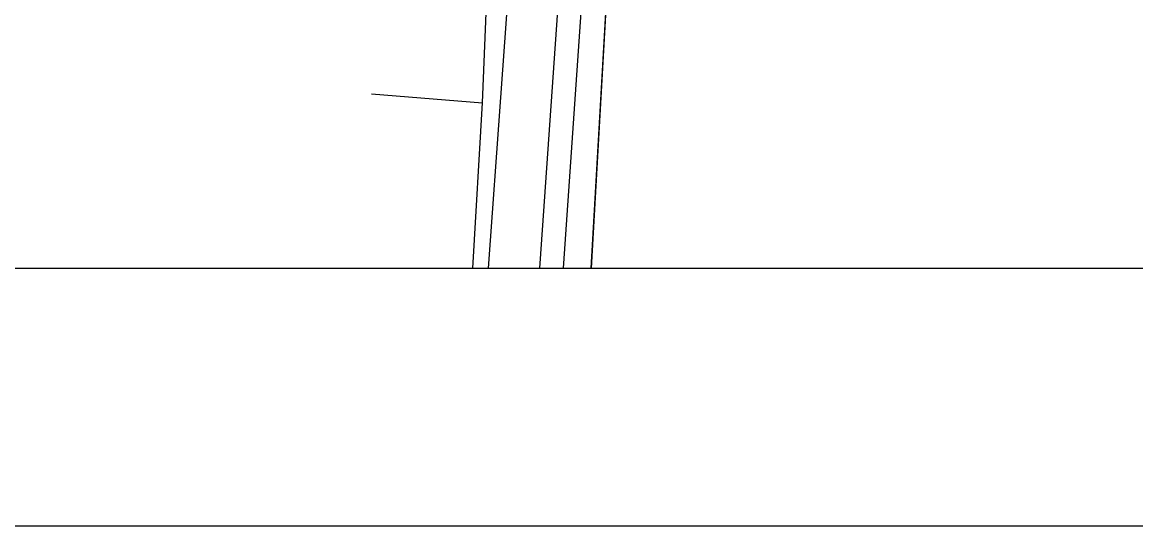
# Model space of a CAD drawing. Extents: x 208586767.6 to 208586821.4, y -134301046.9 to -134301022.9.
# Drawn here: x 208586780.235 to 208586780.6676, y -134301030.9407 to -134301030.7452 of the extents above; entities that cross this region are included whole.
import ezdxf

# ---------------------------------------------------------------- set-up
doc = ezdxf.new("R2010")
doc.units = 0
for name, color, linetype in [('GM_X_City_Street', 7, 'Continuous'), ('GM_X_Corporation', 7, 'Continuous'), ('GM_X_State_Route', 7, 'Continuous'), ('SH_Data', 7, 'Continuous')]:
    doc.layers.add(name, color=color, linetype=linetype)

msp = doc.modelspace()

# ---------------------------------------------------------------- linework, layer by layer
at = {"layer": 'GM_X_City_Street'}
for p in [(208586780.37069, -134301030.77298), (208586780.41013, -134301030.84072)]:
    msp.add_line(p, (208586780.41388, -134301030.77652), dxfattribs=at)
msp.add_lwpolyline([(208586780.41388, -134301030.77652), (208586780.41688, -134301030.70348), (208586780.41436, -134301030.69616), (208586780.40841, -134301030.68631)], dxfattribs=at)
at = {"layer": 'GM_X_Corporation'}
for points in [[(208586778.02826, -134301026.87222), (208586778.02826, -134301030.84072), (208586780.45606, -134301030.84072), (208586780.46226, -134301030.73232), (208586780.4715, -134301030.56429), (208586780.4725, -134301030.5433), (208586780.47482, -134301030.49456), (208586780.47836, -134301030.43953), (208586780.48165, -134301030.41091), (208586780.49647, -134301030.208), (208586780.51007, -134301029.93716), (208586780.52674, -134301029.60513), (208586780.54433, -134301029.31871), (208586780.54744, -134301029.28003), (208586780.55021, -134301029.2296), (208586780.55566, -134301029.13188), (208586780.5628, -134301029.05207), (208586780.56784, -134301028.98117), (208586780.57226, -134301028.915), (208586780.57856, -134301028.81386), (208586780.60576, -134301028.40742)], [(208586780.60576, -134301028.40742), (208586780.57856, -134301028.81386), (208586780.57226, -134301028.915), (208586780.56784, -134301028.98117), (208586780.5628, -134301029.05207), (208586780.55566, -134301029.13188), (208586780.55021, -134301029.2296), (208586780.54744, -134301029.28003), (208586780.54433, -134301029.31871), (208586780.52674, -134301029.60513), (208586780.51007, -134301029.93716), (208586780.49647, -134301030.208), (208586780.48165, -134301030.41091), (208586780.47836, -134301030.43953), (208586780.47482, -134301030.49456), (208586780.4725, -134301030.5433), (208586780.4715, -134301030.56429), (208586780.46226, -134301030.73232), (208586780.45606, -134301030.84072), (208586784.82826, -134301030.84072)], [(208586780.42559, -134301030.70809), (208586780.41602, -134301030.84072), (208586782.68897, -134301030.84072)]]:
    msp.add_lwpolyline(points, dxfattribs=at)
at = {"layer": 'GM_X_State_Route'}
for points in [[(208586780.4453, -134301030.84072), (208586780.45234, -134301030.73947), (208586780.45808, -134301030.65958), (208586780.46219, -134301030.60541), (208586780.46532, -134301030.56225), (208586780.46541, -134301030.5611)], [(208586780.43617, -134301030.84072), (208586780.44326, -134301030.73882), (208586780.449, -134301030.65894), (208586780.4531, -134301030.60476), (208586780.45549, -134301030.57194)]]:
    msp.add_lwpolyline(points, dxfattribs=at)
at = {"layer": 'SH_Data'}
for p, q in [((208586778.02826, -134301030.84072), (208586784.82826, -134301030.84072)), ((208586777.92826, -134301030.94072), (208586784.92826, -134301030.94072))]:
    msp.add_line(p, q, dxfattribs=at)

doc.saveas('drawing.dxf')
